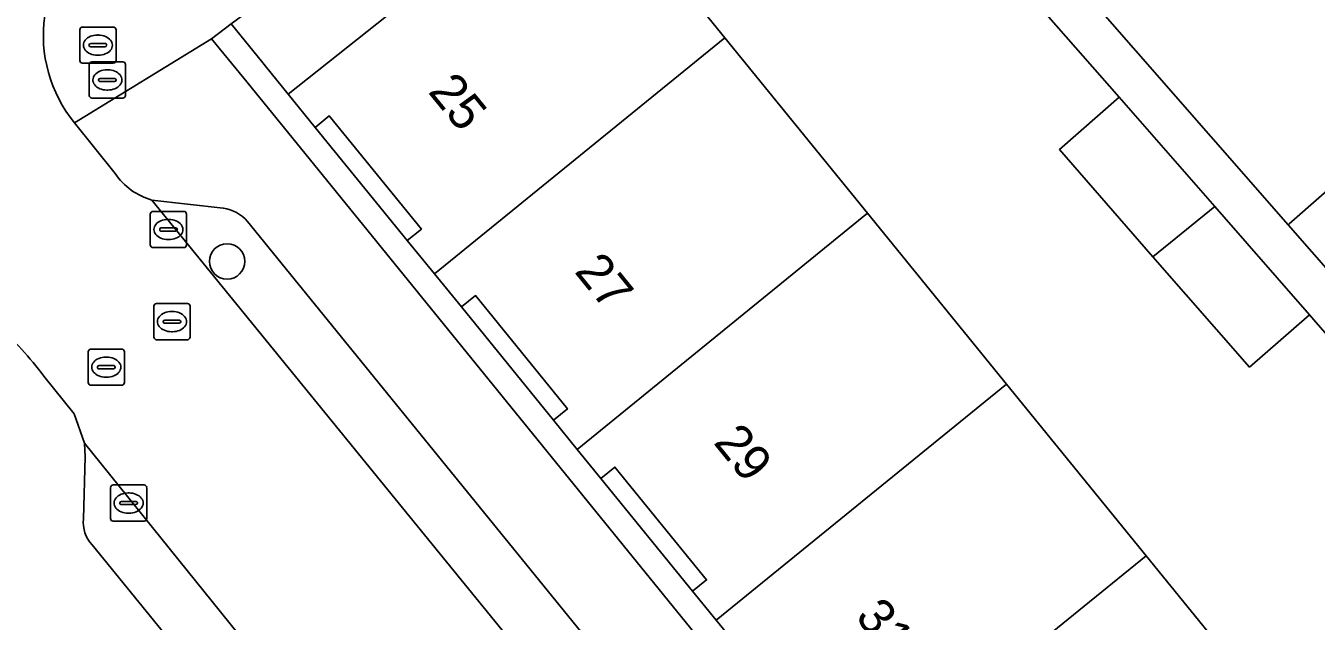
# Model space of a CAD drawing. Extents: x 161772 to 163126, y 383092 to 383917.
# Drawn here: x 162185.57 to 162221.23, y 383277.22 to 383293.68 of the extents above; entities that cross this region are included whole.
import ezdxf

# ---------------------------------------------------------------- set-up
doc = ezdxf.new("R2010")
doc.units = 0
for name, color, linetype in [('IMGEO_Boom', 7, 'Continuous'), ('IMGEO_Erf', 7, 'Continuous'), ('IMGEO_Hek', 7, 'Continuous'), ('IMGEO_Kolk', 7, 'Continuous'), ('IMGEO_Muur', 7, 'Continuous'), ('IMGEO_Pand', 7, 'Continuous'), ('IMGEO_Pand_nummerreeks', 7, 'Continuous'), ('IMGEO_Pand_overbouw', 7, 'Continuous'), ('IMGEO_Parkeervlak_open', 7, 'Continuous'), ('IMGEO_Rijbaan_lokaal_open', 7, 'Continuous'), ('IMGEO_Rioolput', 7, 'Continuous'), ('IMGEO_Voetpad_open', 7, 'Continuous')]:
    doc.layers.add(name, color=color, linetype=linetype)

msp = doc.modelspace()

# ---------------------------------------------------------------- linework, layer by layer
at = {"layer": 'IMGEO_Boom'}
msp.add_circle((162191.132, 383287.163), 0.489, dxfattribs=at)
at = {"layer": 'IMGEO_Erf'}
for points in [[(162200.915, 383298.238), (162204.889, 383293.346), (162208.833, 383288.492), (162212.673, 383283.766), (162216.528, 383279.023), (162220.378, 383274.284), (162224.011, 383269.814)], [(162223.891, 383282.407), (162221.042, 383285.688), (162219.386, 383284.24), (162216.718, 383287.293), (162214.13, 383290.254), (162215.786, 383291.702), (162211.829, 383296.212)], [(162205.297, 383276.44), (162204.645, 383277.242), (162203.993, 383278.043), (162204.381, 383278.359), (162201.847, 383281.479), (162201.458, 383281.164), (162200.804, 383281.967), (162200.149, 383282.77), (162200.538, 383283.085), (162197.998, 383286.219), (162197.61, 383285.904), (162196.86, 383286.822), (162196.11, 383287.74), (162196.499, 383288.055), (162193.956, 383291.183), (162193.568, 383290.868), (162192.823, 383291.783), (162196.384, 383294.623)], [(162191.239, 383293.73), (162190.698, 383293.319), (162191.59, 383292.229), (162193.043, 383290.448), (162214.58, 383263.922), (162230.913, 383243.565)]]:
    msp.add_lwpolyline(points, dxfattribs=at)
msp.add_lwpolyline([(162220.454, 383288.176), (162223.851, 383284.295), (162226.415, 383286.539), (162223.018, 383290.42), (162220.482, 383288.2)], close=True, dxfattribs=at)
at = {"layer": 'IMGEO_Hek'}
msp.add_lwpolyline([(162192.823, 383291.783), (162192.195, 383292.557)], dxfattribs=at)
at = {"layer": 'IMGEO_Kolk'}
for p, q in [((162189.009, 383287.618), (162189.009, 383288.47)), ((162189.084, 383288.544), (162189.936, 383288.544)), ((162189.497, 383288.324), (162189.522, 383288.324)), ((162190.01, 383288.47), (162190.01, 383287.618)), ((162189.268, 383288.038), (162189.268, 383288.05)), ((162189.706, 383288.001), (162189.308, 383288.001)), ((162189.311, 383288.087), (162189.709, 383288.087)), ((162189.752, 383288.05), (162189.752, 383288.038)), ((162189.936, 383287.544), (162189.084, 383287.544)), ((162189.52, 383287.764), (162189.495, 383287.764)), ((162187.909, 383280.056), (162187.909, 383280.908)), ((162187.984, 383280.982), (162188.836, 383280.982)), ((162188.397, 383280.762), (162188.422, 383280.762)), ((162188.91, 383280.908), (162188.91, 383280.056)), ((162188.168, 383280.476), (162188.168, 383280.488)), ((162188.606, 383280.439), (162188.208, 383280.439)), ((162188.211, 383280.525), (162188.609, 383280.525)), ((162188.652, 383280.488), (162188.652, 383280.476)), ((162188.42, 383280.202), (162188.395, 383280.202)), ((162188.836, 383279.982), (162187.984, 383279.982))]:
    msp.add_line(p, q, dxfattribs=at)
for points in [[(162189.009, 383287.618), (162189.009, 383288.47)], [(162189.084, 383288.544), (162189.936, 383288.544)], [(162190.01, 383288.47), (162190.01, 383287.618)], [(162189.936, 383287.544), (162189.084, 383287.544)], [(162187.909, 383280.056), (162187.909, 383280.908)], [(162187.984, 383280.982), (162188.836, 383280.982)], [(162188.91, 383280.908), (162188.91, 383280.056)], [(162188.836, 383279.982), (162187.984, 383279.982)]]:
    msp.add_lwpolyline(points, dxfattribs=at)
for centre, radius, start, end in [((162189.086, 383288.468), 0.0765, 91.552, 178.448), ((162189.086, 383288.468), 0.0765, 91.552, 178.448), ((162189.934, 383288.468), 0.0765, 1.552, 88.448), ((162189.934, 383288.468), 0.0765, 1.552, 88.448), ((162189.308, 383288.047), 0.0403, 85.8775, 175.7526), ((162189.305, 383288.037), 0.0366, 178.938, 274.7102), ((162189.709, 383288.044), 0.043, 264.8664, 352.4533), ((162189.713, 383288.049), 0.0386, 1.7309, 96.639), ((162189.086, 383287.62), 0.0765, 181.552, 268.448), ((162189.086, 383287.62), 0.0765, 181.552, 268.448), ((162189.934, 383287.62), 0.0765, 271.552, 358.448), ((162189.934, 383287.62), 0.0765, 271.552, 358.448), ((162187.986, 383280.906), 0.0765, 91.552, 178.448), ((162187.986, 383280.906), 0.0765, 91.552, 178.448), ((162188.834, 383280.906), 0.0765, 1.552, 88.448), ((162188.834, 383280.906), 0.0765, 1.552, 88.448), ((162188.208, 383280.485), 0.0403, 85.8775, 175.7526), ((162188.205, 383280.475), 0.0366, 178.938, 274.7102), ((162188.609, 383280.482), 0.043, 264.8664, 352.4533), ((162188.613, 383280.487), 0.0386, 1.7309, 96.639), ((162187.986, 383280.058), 0.0765, 181.552, 268.448), ((162187.986, 383280.058), 0.0765, 181.552, 268.448), ((162188.834, 383280.058), 0.0765, 271.552, 358.448), ((162188.834, 383280.058), 0.0765, 271.552, 358.448)]:
    msp.add_arc(centre, radius, start, end, dxfattribs=at)
for centre, major_axis, ratio, start_param, end_param in [((162189.496, 383288.044), (-0.387, 0.002), 0.722429, 4.712389, 7.853982), ((162189.521, 383288.044), (-0.39, 0.002), 0.717154, 1.570796, 4.712389), ((162188.396, 383280.482), (-0.387, 0.002), 0.722429, 4.712389, 7.853982), ((162188.421, 383280.482), (-0.39, 0.002), 0.717154, 1.570796, 4.712389)]:
    msp.add_ellipse(centre, major_axis=major_axis, ratio=ratio, start_param=start_param, end_param=end_param, dxfattribs=at)
at = {"layer": 'IMGEO_Muur'}
for points in [[(162211.829, 383296.212), (162215.786, 383291.702)], [(162191.239, 383293.73), (162192.116, 383292.653)], [(162192.116, 383292.653), (162192.195, 383292.557)], [(162221.042, 383285.688), (162223.891, 383282.407)]]:
    msp.add_lwpolyline(points, dxfattribs=at)
at = {"layer": 'IMGEO_Pand'}
for points in [[(162219.239, 383299.921), (162218.463, 383299.245), (162218.792, 383298.868), (162215.582, 383296.062), (162215.253, 383296.438), (162214.105, 383295.431), (162220.454, 383288.176), (162220.482, 383288.2), (162223.018, 383290.42), (162226.415, 383286.539), (162223.851, 383284.295), (162227.27, 383280.388), (162232.396, 383284.87), (162228.881, 383288.891), (162225.583, 383292.664)], [(162204.889, 383293.346), (162200.915, 383298.238), (162196.384, 383294.623), (162192.823, 383291.783), (162193.568, 383290.868), (162193.956, 383291.183), (162196.499, 383288.055), (162196.11, 383287.74), (162196.86, 383286.822)], [(162204.889, 383293.346), (162196.86, 383286.822), (162197.61, 383285.904), (162197.998, 383286.219), (162200.538, 383283.085), (162200.149, 383282.77), (162200.804, 383281.967), (162208.833, 383288.492)], [(162216.718, 383287.293), (162218.424, 383288.683), (162215.786, 383291.702), (162214.13, 383290.254)], [(162216.718, 383287.293), (162219.386, 383284.24), (162221.042, 383285.688), (162218.424, 383288.683)], [(162208.833, 383288.492), (162200.804, 383281.967), (162201.458, 383281.164), (162201.847, 383281.479), (162204.381, 383278.359), (162203.993, 383278.043), (162204.645, 383277.242), (162212.673, 383283.766)], [(162208.497, 383272.497), (162216.528, 383279.023), (162212.673, 383283.766), (162204.645, 383277.242), (162205.297, 383276.44), (162205.685, 383276.756), (162208.234, 383273.616), (162207.846, 383273.3)], [(162220.378, 383274.284), (162216.528, 383279.023), (162208.497, 383272.497), (162209.148, 383271.694), (162209.537, 383272.009), (162212.08, 383268.875), (162211.691, 383268.56), (162212.325, 383267.74)]]:
    msp.add_lwpolyline(points, close=True, dxfattribs=at)
at = {"layer": 'IMGEO_Pand_overbouw'}
for points in [[(162196.11, 383287.74), (162196.499, 383288.055), (162193.956, 383291.183), (162193.568, 383290.868)], [(162200.149, 383282.77), (162200.538, 383283.085), (162197.998, 383286.219), (162197.61, 383285.904)], [(162203.993, 383278.043), (162204.381, 383278.359), (162201.847, 383281.479), (162201.458, 383281.164)]]:
    msp.add_lwpolyline(points, close=True, dxfattribs=at)
at = {"layer": 'IMGEO_Parkeervlak_open'}
for points in [[(162191.027, 383288.631), (162189.054, 383288.859), (162207.69, 383265.974)], [(162207.827, 383266.557), (162208.736, 383267.292), (162191.695, 383288.267)], [(162194.747, 383272.77), (162187.192, 383282.14), (162187.209, 383281.762), (162187.163, 383280.046)], [(162187.405, 383279.328), (162193.292, 383272.097), (162194.121, 383272.774)]]:
    msp.add_lwpolyline(points, dxfattribs=at)
for centre, radius, start, end in [((162190.895, 383287.593), 1.046, 40.0958, 82.7313), ((162188.049, 383279.945), 0.892, 173.4977, 223.7548)]:
    msp.add_arc(centre, radius, start, end, dxfattribs=at)
at = {"layer": 'IMGEO_Rijbaan_lokaal_open'}
for points in [[(162188.036, 383289.589), (162186.912, 383290.992)], [(162227.262, 383241.79), (162208.372, 383265.153), (162208.258, 383265.276), (162207.777, 383265.84), (162207.69, 383265.974), (162189.054, 383288.859)], [(162186.063, 383283.993), (162186.904, 383282.951), (162187.192, 383282.14), (162194.747, 383272.77), (162195.372, 383272.031), (162210.75, 383253.091), (162210.911, 383252.943), (162211.378, 383252.361), (162211.451, 383252.228), (162224.409, 383236.301)]]:
    msp.add_lwpolyline(points, dxfattribs=at)
for centre, radius, start, end in [((162189.908, 383293.418), 3.855, 125.129, 218.9935), ((162189.556, 383290.634), 1.844, 214.5014, 254.2106), ((162178.954, 383278.748), 8.834, 36.4217, 48.8206)]:
    msp.add_arc(centre, radius, start, end, dxfattribs=at)
at = {"layer": 'IMGEO_Rioolput'}
for p, q in [((162187.06, 383292.716), (162187.06, 383293.568)), ((162187.135, 383293.642), (162187.987, 383293.642)), ((162188.061, 383293.568), (162188.061, 383292.716)), ((162187.548, 383293.422), (162187.573, 383293.422)), ((162187.319, 383293.136), (162187.319, 383293.148)), ((162187.757, 383293.099), (162187.359, 383293.099)), ((162187.362, 383293.185), (162187.76, 383293.185)), ((162187.571, 383292.862), (162187.546, 383292.862)), ((162187.803, 383293.148), (162187.803, 383293.136)), ((162187.987, 383292.642), (162187.135, 383292.642)), ((162187.322, 383291.753), (162187.322, 383292.605)), ((162187.397, 383292.679), (162188.249, 383292.679)), ((162188.323, 383292.605), (162188.323, 383291.753)), ((162187.581, 383292.173), (162187.581, 383292.185)), ((162187.624, 383292.222), (162188.022, 383292.222)), ((162187.81, 383292.459), (162187.835, 383292.459)), ((162188.065, 383292.185), (162188.065, 383292.173)), ((162188.019, 383292.136), (162187.621, 383292.136)), ((162187.833, 383291.899), (162187.808, 383291.899)), ((162188.249, 383291.679), (162187.397, 383291.679)), ((162189.107, 383285.073), (162189.107, 383285.925)), ((162189.182, 383285.999), (162190.034, 383285.999)), ((162189.595, 383285.779), (162189.62, 383285.779)), ((162190.108, 383285.925), (162190.108, 383285.073)), ((162189.366, 383285.493), (162189.366, 383285.505)), ((162189.804, 383285.456), (162189.406, 383285.456)), ((162189.409, 383285.542), (162189.807, 383285.542)), ((162189.85, 383285.505), (162189.85, 383285.493)), ((162189.618, 383285.219), (162189.593, 383285.219)), ((162187.292, 383283.813), (162187.292, 383284.665)), ((162187.367, 383284.739), (162188.219, 383284.739)), ((162188.293, 383284.665), (162188.293, 383283.813)), ((162190.034, 383284.999), (162189.182, 383284.999)), ((162187.78, 383284.519), (162187.805, 383284.519)), ((162187.551, 383284.233), (162187.551, 383284.245)), ((162187.989, 383284.196), (162187.591, 383284.196)), ((162187.594, 383284.282), (162187.992, 383284.282)), ((162187.803, 383283.959), (162187.778, 383283.959)), ((162188.035, 383284.245), (162188.035, 383284.233)), ((162188.219, 383283.739), (162187.367, 383283.739))]:
    msp.add_line(p, q, dxfattribs=at)
for points in [[(162187.06, 383292.716), (162187.06, 383293.568)], [(162187.135, 383293.642), (162187.987, 383293.642)], [(162188.061, 383293.568), (162188.061, 383292.716)], [(162187.987, 383292.642), (162187.135, 383292.642)], [(162187.322, 383291.753), (162187.322, 383292.605)], [(162187.397, 383292.679), (162188.249, 383292.679)], [(162188.323, 383292.605), (162188.323, 383291.753)], [(162188.249, 383291.679), (162187.397, 383291.679)], [(162189.107, 383285.073), (162189.107, 383285.925)], [(162189.182, 383285.999), (162190.034, 383285.999)], [(162190.108, 383285.925), (162190.108, 383285.073)], [(162187.292, 383283.813), (162187.292, 383284.665)], [(162187.367, 383284.739), (162188.219, 383284.739)], [(162188.293, 383284.665), (162188.293, 383283.813)], [(162190.034, 383284.999), (162189.182, 383284.999)], [(162188.219, 383283.739), (162187.367, 383283.739)]]:
    msp.add_lwpolyline(points, dxfattribs=at)
for centre, radius, start, end in [((162187.137, 383293.566), 0.0765, 91.552, 178.448), ((162187.137, 383293.566), 0.0765, 91.552, 178.448), ((162187.985, 383293.566), 0.0765, 1.552, 88.448), ((162187.985, 383293.566), 0.0765, 1.552, 88.448), ((162187.359, 383293.145), 0.0403, 85.8775, 175.7526), ((162187.356, 383293.135), 0.0366, 178.938, 274.7102), ((162187.76, 383293.142), 0.043, 264.8664, 352.4533), ((162187.764, 383293.147), 0.0386, 1.7309, 96.639), ((162187.137, 383292.718), 0.0765, 181.552, 268.448), ((162187.137, 383292.718), 0.0765, 181.552, 268.448), ((162187.399, 383292.603), 0.0765, 91.552, 178.448), ((162187.399, 383292.603), 0.0765, 91.552, 178.448), ((162187.985, 383292.718), 0.0765, 271.552, 358.448), ((162187.985, 383292.718), 0.0765, 271.552, 358.448), ((162188.247, 383292.603), 0.0765, 1.552, 88.448), ((162188.247, 383292.603), 0.0765, 1.552, 88.448), ((162187.621, 383292.182), 0.0403, 85.8775, 175.7526), ((162187.618, 383292.172), 0.0366, 178.938, 274.7102), ((162188.022, 383292.179), 0.043, 264.8664, 352.4533), ((162188.026, 383292.184), 0.0386, 1.7309, 96.639), ((162187.399, 383291.755), 0.0765, 181.552, 268.448), ((162187.399, 383291.755), 0.0765, 181.552, 268.448), ((162188.247, 383291.755), 0.0765, 271.552, 358.448), ((162188.247, 383291.755), 0.0765, 271.552, 358.448), ((162189.184, 383285.923), 0.0765, 91.552, 178.448), ((162189.184, 383285.923), 0.0765, 91.552, 178.448), ((162190.032, 383285.923), 0.0765, 1.552, 88.448), ((162190.032, 383285.923), 0.0765, 1.552, 88.448), ((162189.406, 383285.502), 0.0403, 85.8775, 175.7526), ((162189.403, 383285.492), 0.0366, 178.938, 274.7102), ((162189.807, 383285.499), 0.043, 264.8664, 352.4533), ((162189.811, 383285.504), 0.0386, 1.7309, 96.639), ((162189.184, 383285.075), 0.0765, 181.552, 268.448), ((162189.184, 383285.075), 0.0765, 181.552, 268.448), ((162190.032, 383285.075), 0.0765, 271.552, 358.448), ((162190.032, 383285.075), 0.0765, 271.552, 358.448), ((162187.369, 383284.663), 0.0765, 91.552, 178.448), ((162187.369, 383284.663), 0.0765, 91.552, 178.448), ((162188.217, 383284.663), 0.0765, 1.552, 88.448), ((162188.217, 383284.663), 0.0765, 1.552, 88.448), ((162187.591, 383284.242), 0.0403, 85.8775, 175.7526), ((162187.588, 383284.232), 0.0366, 178.938, 274.7102), ((162187.992, 383284.239), 0.043, 264.8664, 352.4533), ((162187.996, 383284.244), 0.0386, 1.7309, 96.639), ((162187.369, 383283.815), 0.0765, 181.552, 268.448), ((162187.369, 383283.815), 0.0765, 181.552, 268.448), ((162188.217, 383283.815), 0.0765, 271.552, 358.448), ((162188.217, 383283.815), 0.0765, 271.552, 358.448)]:
    msp.add_arc(centre, radius, start, end, dxfattribs=at)
for centre, major_axis, ratio, start_param, end_param in [((162187.547, 383293.142), (-0.387, 0.002), 0.722429, 4.712389, 7.853982), ((162187.572, 383293.142), (-0.39, 0.002), 0.717154, 1.570796, 4.712389), ((162187.809, 383292.179), (-0.387, 0.002), 0.722429, 4.712389, 7.853982), ((162187.834, 383292.179), (-0.39, 0.002), 0.717154, 1.570796, 4.712389), ((162189.594, 383285.499), (-0.387, 0.002), 0.722429, 4.712389, 7.853982), ((162189.619, 383285.499), (-0.39, 0.002), 0.717154, 1.570796, 4.712389), ((162187.779, 383284.239), (-0.387, 0.002), 0.722429, 4.712389, 7.853982), ((162187.804, 383284.239), (-0.39, 0.002), 0.717154, 1.570796, 4.712389)]:
    msp.add_ellipse(centre, major_axis=major_axis, ratio=ratio, start_param=start_param, end_param=end_param, dxfattribs=at)
at = {"layer": 'IMGEO_Voetpad_open'}
for points in [[(162186.912, 383290.992), (162190.698, 383293.319), (162191.239, 383293.73), (162205.114, 383303.895), (162206.739, 383305.08), (162221.177, 383315.612)], [(162211.829, 383296.212), (162215.786, 383291.702), (162218.424, 383288.683), (162221.042, 383285.688), (162223.891, 383282.407), (162226.546, 383279.397), (162227.013, 383278.848), (162228.072, 383279.753), (162228.903, 383278.794), (162231.54, 383275.786), (162234.173, 383272.783), (162236.981, 383269.58), (162239.599, 383266.597), (162242.246, 383263.581), (162245.168, 383260.212), (162247.795, 383257.207)], [(162191.59, 383292.229), (162190.698, 383293.319), (162186.912, 383290.992), (162188.036, 383289.589)], [(162227.577, 383240.928), (162228.411, 383241.59), (162232.094, 383237.068), (162231.247, 383236.386), (162231.74, 383235.776), (162236.165, 383239.363), (162244.896, 383246.463), (162244.227, 383247.286), (162234.995, 383239.77), (162231.829, 383243.648), (162241.074, 383251.163), (162240.799, 383251.501), (162233.154, 383245.306), (162230.913, 383243.565), (162214.58, 383263.922), (162193.043, 383290.448), (162191.59, 383292.229)], [(162189.054, 383288.859), (162191.027, 383288.631)], [(162191.695, 383288.267), (162208.736, 383267.292), (162207.827, 383266.557)], [(162187.163, 383280.046), (162187.209, 383281.762), (162187.192, 383282.14), (162186.904, 383282.951), (162186.063, 383283.993)], [(162194.417, 383270.712), (162193.292, 383272.097), (162187.405, 383279.328)]]:
    msp.add_lwpolyline(points, dxfattribs=at)
msp.add_lwpolyline([(162227.524, 383307.206), (162228.686, 383308.197), (162235.04, 383300.94), (162238.469, 383297.024), (162241.864, 383293.146), (162236.94, 383288.841), (162232.396, 383284.87), (162227.27, 383280.388), (162223.851, 383284.295), (162220.454, 383288.176), (162214.105, 383295.431), (162215.253, 383296.438), (162218.463, 383299.245), (162219.239, 383299.921), (162220.014, 383300.596), (162223.217, 383303.406), (162223.78, 383303.895), (162224.343, 383304.383)], close=True, dxfattribs=at)
for centre, radius, start, end in [((162189.908, 383293.418), 3.855, 125.129, 218.9935), ((162189.556, 383290.634), 1.844, 214.5014, 254.2106), ((162190.895, 383287.593), 1.046, 40.0958, 82.7313), ((162178.954, 383278.748), 8.834, 36.4217, 48.8206), ((162188.049, 383279.945), 0.892, 173.4977, 223.7548)]:
    msp.add_arc(centre, radius, start, end, dxfattribs=at)

# ---------------------------------------------------------------- texts
at = {"layer": 'IMGEO_Pand_nummerreeks'}
for s, rotation, p in [('25', 309.1145, (162196.663, 383291.848)), ('27', 309.0149, (162200.707, 383286.878)), ('29', 309.0853, (162204.549, 383282.149)), ('31', 309.0699, (162208.466, 383277.328))]:
    msp.add_text(s, height=1, rotation=rotation, dxfattribs=at).set_placement(p)

doc.saveas('drawing.dxf')
